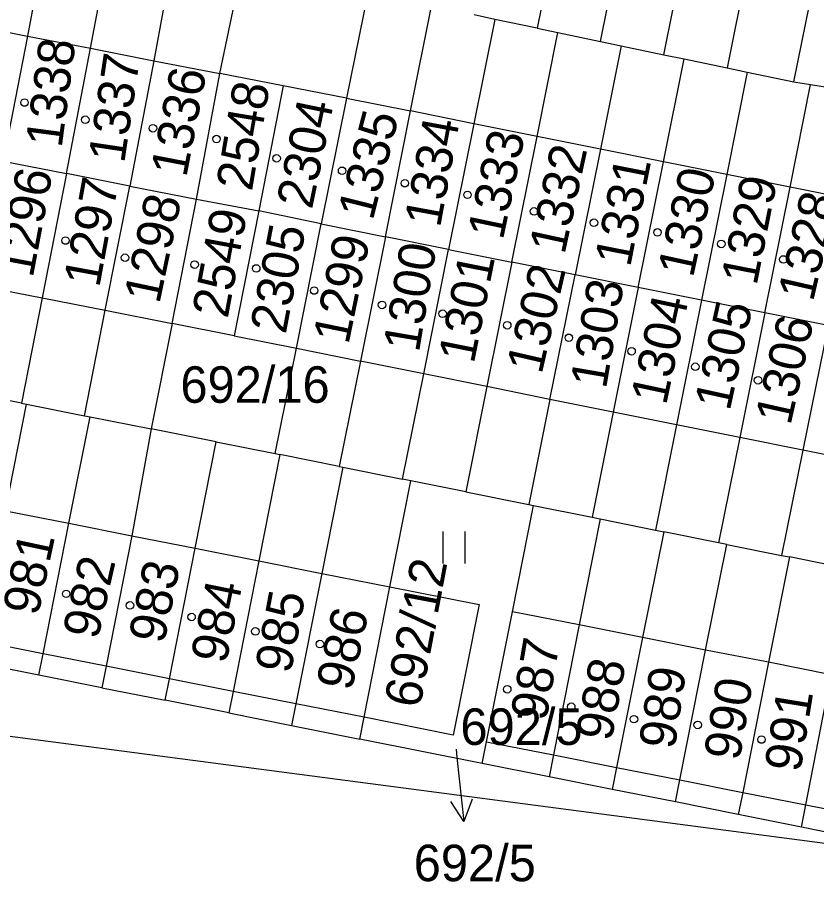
# Model space of a CAD drawing. Extents: x -735249 to -729401, y -1124843 to -1121828.
# Drawn here: x -734390.58 to -734353.35, y -1123697.54 to -1123657.27 of the extents above; entities that cross this region are included whole.
import ezdxf

# ---------------------------------------------------------------- set-up
doc = ezdxf.new("R2010")
doc.units = 0
for name, color, linetype in [('Vrstva 1', 7, 'Continuous'), ('Vrstva 16', 7, 'Continuous'), ('Vrstva 18', 7, 'Continuous'), ('Vrstva 19', 7, 'Continuous'), ('Vrstva 25', 7, 'Continuous'), ('Vrstva 4', 7, 'Continuous')]:
    doc.layers.add(name, color=color, linetype=linetype)

msp = doc.modelspace()

# ---------------------------------------------------------------- linework, layer by layer
at = {"layer": 'Vrstva 1'}
for points in [[(-734389.18, -1123653.22), (-734390.1, -1123658.14)], [(-734365.47, -1123653.33), (-734366.37, -1123657.78)], [(-734387.16, -1123658.71), (-734386.24, -1123653.79)], [(-734363.41, -1123658.4), (-734362.51, -1123653.93)], [(-734383.31, -1123654.37), (-734384.22, -1123659.29)], [(-734360.47, -1123659.01), (-734359.56, -1123654.53)], [(-734381.14, -1123659.89), (-734380.12, -1123654.98)], [(-734356.61, -1123655.12), (-734357.52, -1123659.63)], [(-734354.41, -1123660.28), (-734353.5, -1123655.75)], [(-734374.25, -1123656.13), (-734375.24, -1123661.04)], [(-734372.26, -1123661.63), (-734371.29, -1123656.75)], [(-734368.33, -1123657.37), (-734369.3, -1123657.16)], [(-734368.33, -1123657.37), (-734369.31, -1123662.23)], [(-734366.37, -1123657.78), (-734368.33, -1123657.37)], [(-734366.37, -1123657.78), (-734365.4, -1123657.98)], [(-734366.37, -1123662.82), (-734365.4, -1123657.98)], [(-734365.4, -1123657.98), (-734363.41, -1123658.4)], [(-734390.1, -1123658.14), (-734391.24, -1123663.97)], [(-734388.28, -1123664.55), (-734387.16, -1123658.71)], [(-734362.45, -1123658.6), (-734363.42, -1123663.41)], [(-734363.41, -1123658.4), (-734362.45, -1123658.6)], [(-734362.45, -1123658.6), (-734360.47, -1123659.01)], [(-734360.47, -1123659.01), (-734359.52, -1123659.21)], [(-734384.22, -1123659.29), (-734385.34, -1123665.13)], [(-734360.48, -1123664), (-734359.52, -1123659.21)], [(-734359.52, -1123659.21), (-734357.52, -1123659.63)], [(-734382.23, -1123665.74), (-734381.14, -1123659.89)], [(-734378.19, -1123660.46), (-734381.14, -1123659.89)], [(-734356.59, -1123659.82), (-734357.54, -1123664.59)], [(-734357.52, -1123659.63), (-734356.59, -1123659.82)], [(-734356.59, -1123659.82), (-734354.41, -1123660.28)], [(-734354.59, -1123665.18), (-734353.63, -1123660.4)], [(-734354.41, -1123660.28), (-734353.63, -1123660.4)], [(-734353.63, -1123660.4), (-734350.66, -1123660.87)], [(-734378.19, -1123660.46), (-734379.33, -1123666.29)], [(-734375.24, -1123661.04), (-734378.19, -1123660.46)], [(-734375.24, -1123661.04), (-734376.42, -1123666.89)], [(-734373.43, -1123667.49), (-734372.26, -1123661.63)], [(-734369.31, -1123662.23), (-734370.49, -1123668.08)], [(-734367.54, -1123668.68), (-734366.37, -1123662.82)], [(-734363.42, -1123663.41), (-734364.6, -1123669.27)], [(-734391.24, -1123663.97), (-734388.28, -1123664.55)], [(-734361.66, -1123669.86), (-734360.48, -1123664)], [(-734388.28, -1123664.55), (-734389.42, -1123670.34)], [(-734385.34, -1123665.13), (-734388.28, -1123664.55)], [(-734357.54, -1123664.59), (-734358.71, -1123670.45)], [(-734386.48, -1123670.92), (-734385.34, -1123665.13)], [(-734385.34, -1123665.13), (-734382.23, -1123665.74)], [(-734355.77, -1123671.04), (-734354.59, -1123665.18)], [(-734383.37, -1123671.53), (-734382.23, -1123665.74)], [(-734382.23, -1123665.74), (-734379.33, -1123666.29)], [(-734379.33, -1123666.29), (-734380.47, -1123672.11)], [(-734376.42, -1123666.89), (-734379.33, -1123666.29)], [(-734377.58, -1123672.69), (-734376.42, -1123666.89)], [(-734376.42, -1123666.89), (-734373.43, -1123667.49)], [(-734373.43, -1123667.49), (-734374.6, -1123673.29)], [(-734370.49, -1123668.08), (-734373.43, -1123667.49)], [(-734371.65, -1123673.88), (-734370.49, -1123668.08)], [(-734370.49, -1123668.08), (-734367.54, -1123668.68)], [(-734367.54, -1123668.68), (-734368.71, -1123674.47)], [(-734364.6, -1123669.27), (-734367.54, -1123668.68)], [(-734365.77, -1123675.07), (-734364.6, -1123669.27)], [(-734361.66, -1123669.86), (-734364.6, -1123669.27)], [(-734361.66, -1123669.86), (-734362.82, -1123675.66)], [(-734358.71, -1123670.45), (-734361.66, -1123669.86)], [(-734389.42, -1123670.34), (-734390.38, -1123675.25)], [(-734358.71, -1123670.45), (-734359.88, -1123676.25)], [(-734355.77, -1123671.04), (-734358.71, -1123670.45)], [(-734387.45, -1123675.83), (-734386.48, -1123670.92)], [(-734355.77, -1123671.04), (-734356.93, -1123676.84)], [(-734352.82, -1123671.63), (-734355.77, -1123671.04)], [(-734383.37, -1123671.53), (-734384.34, -1123676.44)], [(-734380.47, -1123672.11), (-734383.37, -1123671.53)], [(-734352.82, -1123671.63), (-734353.99, -1123677.43)], [(-734380.47, -1123672.11), (-734377.58, -1123672.69)], [(-734378.57, -1123677.6), (-734377.58, -1123672.69)], [(-734374.6, -1123673.29), (-734375.58, -1123678.2)], [(-734372.64, -1123678.79), (-734371.65, -1123673.88)], [(-734368.71, -1123674.47), (-734369.69, -1123679.38)], [(-734390.38, -1123675.25), (-734393.04, -1123674.72)], [(-734391.12, -1123680.26), (-734390.14, -1123675.3)], [(-734390.38, -1123675.25), (-734390.14, -1123675.3)], [(-734390.14, -1123675.3), (-734387.45, -1123675.83)], [(-734365.77, -1123675.07), (-734366.75, -1123679.97)], [(-734362.82, -1123675.66), (-734363.81, -1123680.56)], [(-734388.17, -1123680.84), (-734387.19, -1123675.88)], [(-734387.45, -1123675.83), (-734387.19, -1123675.88)], [(-734387.19, -1123675.88), (-734384.34, -1123676.44)], [(-734384.34, -1123676.44), (-734385.24, -1123681.43)], [(-734381.31, -1123677.05), (-734384.34, -1123676.44)], [(-734359.88, -1123676.25), (-734360.86, -1123681.16)], [(-734356.93, -1123676.84), (-734357.92, -1123681.75)], [(-734382.29, -1123682.01), (-734381.31, -1123677.05)], [(-734381.31, -1123677.05), (-734378.57, -1123677.6)], [(-734378.35, -1123677.64), (-734379.33, -1123682.6)], [(-734378.57, -1123677.6), (-734378.35, -1123677.64)], [(-734375.58, -1123678.2), (-734378.35, -1123677.64)], [(-734353.99, -1123677.43), (-734354.98, -1123682.34)], [(-734375.41, -1123678.23), (-734376.39, -1123683.18)], [(-734375.58, -1123678.2), (-734375.41, -1123678.23)], [(-734375.41, -1123678.23), (-734372.64, -1123678.79)], [(-734373.23, -1123683.81), (-734372.25, -1123678.87)], [(-734372.25, -1123678.87), (-734372.64, -1123678.79)], [(-734369.69, -1123679.38), (-734372.25, -1123678.87)], [(-734369.69, -1123679.38), (-734366.75, -1123679.97)], [(-734367.52, -1123684.97), (-734366.54, -1123680.01)], [(-734366.75, -1123679.97), (-734366.54, -1123680.01)], [(-734366.54, -1123680.01), (-734363.81, -1123680.56)], [(-734389.37, -1123686.92), (-734388.17, -1123680.84)], [(-734363.43, -1123680.64), (-734364.41, -1123685.58)], [(-734363.81, -1123680.56), (-734363.43, -1123680.64)], [(-734363.43, -1123680.64), (-734360.86, -1123681.16)], [(-734360.47, -1123681.24), (-734361.46, -1123686.17)], [(-734360.86, -1123681.16), (-734360.47, -1123681.24)], [(-734357.92, -1123681.75), (-734360.47, -1123681.24)], [(-734460.54, -1123681.62), (-734345.29, -1123696.75)], [(-734385.24, -1123681.43), (-734386.44, -1123687.5)], [(-734357.54, -1123681.83), (-734357.92, -1123681.75)], [(-734383.49, -1123688.09), (-734382.29, -1123682.01)], [(-734358.52, -1123686.75), (-734357.54, -1123681.83)], [(-734357.54, -1123681.83), (-734354.98, -1123682.34)], [(-734354.62, -1123682.41), (-734355.59, -1123687.32)], [(-734354.98, -1123682.34), (-734354.62, -1123682.41)], [(-734352.03, -1123682.93), (-734354.62, -1123682.41)], [(-734379.33, -1123682.6), (-734380.53, -1123688.68)], [(-734376.39, -1123683.18), (-734377.6, -1123689.26)], [(-734374.43, -1123689.88), (-734373.23, -1123683.81)], [(-734373.23, -1123683.81), (-734369.07, -1123684.63)], [(-734369.07, -1123684.63), (-734370.27, -1123690.71)], [(-734368.72, -1123691.03), (-734367.52, -1123684.97)], [(-734364.41, -1123685.58), (-734365.61, -1123691.64)], [(-734361.46, -1123686.17), (-734362.67, -1123692.22)], [(-734389.57, -1123687.92), (-734389.37, -1123686.92)], [(-734359.72, -1123692.8), (-734358.52, -1123686.75)], [(-734389.57, -1123687.92), (-734392.52, -1123687.33)], [(-734355.59, -1123687.32), (-734356.79, -1123693.38)], [(-734386.44, -1123687.5), (-734386.64, -1123688.51)], [(-734386.64, -1123688.51), (-734389.57, -1123687.92)], [(-734383.69, -1123689.09), (-734383.49, -1123688.09)], [(-734353.86, -1123693.96), (-734352.67, -1123687.9)], [(-734386.64, -1123688.51), (-734383.69, -1123689.09)], [(-734380.53, -1123688.68), (-734380.73, -1123689.68)], [(-734380.73, -1123689.68), (-734383.69, -1123689.09)], [(-734377.6, -1123689.26), (-734377.8, -1123690.27)], [(-734380.73, -1123689.68), (-734377.8, -1123690.27)], [(-734374.63, -1123690.9), (-734374.43, -1123689.88)], [(-734370.27, -1123690.71), (-734374.43, -1123689.88)], [(-734377.8, -1123690.27), (-734374.63, -1123690.9)], [(-734368.92, -1123692.04), (-734374.63, -1123690.9)], [(-734368.92, -1123692.04), (-734368.72, -1123691.03)], [(-734365.61, -1123691.64), (-734365.81, -1123692.66)], [(-734365.81, -1123692.66), (-734368.92, -1123692.04)], [(-734362.67, -1123692.22), (-734362.88, -1123693.25)], [(-734362.88, -1123693.25), (-734365.81, -1123692.66)], [(-734359.93, -1123693.83), (-734359.72, -1123692.8)], [(-734359.93, -1123693.83), (-734362.88, -1123693.25)], [(-734356.79, -1123693.38), (-734357, -1123694.42)], [(-734357, -1123694.42), (-734359.93, -1123693.83)], [(-734354.06, -1123695), (-734353.86, -1123693.96)], [(-734354.06, -1123695), (-734357, -1123694.42)], [(-734351.15, -1123695.59), (-734354.06, -1123695)]]:
    msp.add_lwpolyline(points, dxfattribs=at)
at = {"layer": 'Vrstva 16'}
msp.add_lwpolyline([(-734370.14, -1123691.37), (-734370.1, -1123691.76)], dxfattribs=at)
at = {"layer": 'Vrstva 25'}
for points in [[(-734370.747, -1123682.725), (-734370.747, -1123681.225)], [(-734369.713, -1123682.725), (-734369.713, -1123681.225)], [(-734370.1, -1123691.76), (-734369.787, -1123694.743)], [(-734369.394, -1123693.696), (-734369.787, -1123694.743), (-734370.388, -1123693.801)]]:
    msp.add_lwpolyline(points, dxfattribs=at)
for centre in [(-734390.24, -1123661.24), (-734387.41, -1123662.04), (-734384.26, -1123662.44), (-734381.3, -1123662.94), (-734378.5, -1123663.84), (-734375.45, -1123664.42), (-734372.53, -1123665), (-734369.61, -1123665.54), (-734366.51, -1123666.31), (-734363.72, -1123666.84), (-734360.76, -1123667.29), (-734388.33, -1123667.67), (-734357.79, -1123667.83), (-734385.56, -1123668.47), (-734354.9, -1123668.55), (-734382.32, -1123668.79), (-734379.45, -1123668.97), (-734376.75, -1123670), (-734373.59, -1123670.67), (-734370.77, -1123671.08), (-734367.76, -1123671.62), (-734364.89, -1123672.2), (-734361.97, -1123672.83), (-734359, -1123673.55), (-734356.08, -1123674.18), (-734388.3, -1123684.13), (-734385.33, -1123684.67), (-734382.46, -1123685.21), (-734379.49, -1123685.88), (-734376.48, -1123686.47), (-734367.76, -1123688.58), (-734364.78, -1123689.39), (-734361.86, -1123689.97), (-734358.89, -1123690.24), (-734355.92, -1123690.92)]:
    msp.add_circle(centre, 0.175, dxfattribs=at)
at = {"layer": 'Vrstva 4'}
for points in [[(-734393.03, -1123657.56), (-734390.1, -1123658.14)], [(-734390.1, -1123658.14), (-734387.16, -1123658.71)], [(-734387.16, -1123658.71), (-734384.22, -1123659.29)], [(-734384.22, -1123659.29), (-734381.14, -1123659.89)], [(-734375.24, -1123661.04), (-734372.26, -1123661.63)], [(-734369.31, -1123662.23), (-734372.26, -1123661.63)], [(-734366.37, -1123662.82), (-734369.31, -1123662.23)], [(-734363.42, -1123663.41), (-734366.37, -1123662.82)], [(-734360.48, -1123664), (-734363.42, -1123663.41)], [(-734357.54, -1123664.59), (-734360.48, -1123664)], [(-734354.59, -1123665.18), (-734357.54, -1123664.59)], [(-734351.65, -1123665.77), (-734354.59, -1123665.18)], [(-734392.38, -1123669.76), (-734389.42, -1123670.34)], [(-734389.42, -1123670.34), (-734386.48, -1123670.92)], [(-734386.48, -1123670.92), (-734383.37, -1123671.53)], [(-734377.58, -1123672.69), (-734374.6, -1123673.29)], [(-734371.65, -1123673.88), (-734374.6, -1123673.29)], [(-734368.71, -1123674.47), (-734371.65, -1123673.88)], [(-734365.77, -1123675.07), (-734368.71, -1123674.47)], [(-734362.82, -1123675.66), (-734365.77, -1123675.07)], [(-734359.88, -1123676.25), (-734362.82, -1123675.66)], [(-734356.93, -1123676.84), (-734359.88, -1123676.25)], [(-734353.99, -1123677.43), (-734356.93, -1123676.84)], [(-734351.05, -1123678.02), (-734353.99, -1123677.43)], [(-734391.12, -1123680.26), (-734388.17, -1123680.84)], [(-734388.17, -1123680.84), (-734385.24, -1123681.43)], [(-734385.24, -1123681.43), (-734382.29, -1123682.01)], [(-734382.29, -1123682.01), (-734379.33, -1123682.6)], [(-734379.33, -1123682.6), (-734376.39, -1123683.18)], [(-734376.39, -1123683.18), (-734373.23, -1123683.81)], [(-734364.41, -1123685.58), (-734367.52, -1123684.97)], [(-734361.46, -1123686.17), (-734364.41, -1123685.58)], [(-734358.52, -1123686.75), (-734361.46, -1123686.17)], [(-734389.37, -1123686.92), (-734392.32, -1123686.34)], [(-734386.44, -1123687.5), (-734389.37, -1123686.92)], [(-734355.59, -1123687.32), (-734358.52, -1123686.75)], [(-734352.67, -1123687.9), (-734355.59, -1123687.32)], [(-734383.49, -1123688.09), (-734386.44, -1123687.5)], [(-734380.53, -1123688.68), (-734383.49, -1123688.09)], [(-734377.6, -1123689.26), (-734380.53, -1123688.68)], [(-734374.43, -1123689.88), (-734377.6, -1123689.26)], [(-734368.72, -1123691.03), (-734365.61, -1123691.64)], [(-734365.61, -1123691.64), (-734362.67, -1123692.22)], [(-734362.67, -1123692.22), (-734359.72, -1123692.8)], [(-734359.72, -1123692.8), (-734356.79, -1123693.38)], [(-734356.79, -1123693.38), (-734353.86, -1123693.96)], [(-734353.86, -1123693.96), (-734350.94, -1123694.54)]]:
    msp.add_lwpolyline(points, dxfattribs=at)

# ---------------------------------------------------------------- texts
at = {"layer": 'Vrstva 16'}
msp.add_text('692/5', height=1.7, dxfattribs=at).set_placement((-734372.116, -1123697.52))
at = {"layer": 'Vrstva 18'}
for s, p in [('692/16', (-734382.98, -1123675.23)), ('692/5', (-734369.94, -1123691.17))]:
    msp.add_text(s, height=1.7, dxfattribs=at).set_placement(p)
msp.add_text('692/12', height=1.7, rotation=79.3006, dxfattribs=at).set_placement((-734371.829, -1123689.507))
at = {"layer": 'Vrstva 19'}
for s, rotation, p in [('1338', 82.5007, (-734388.512, -1123663.386)), ('1337', 81.5006, (-734385.598, -1123664.103)), ('1336', 79.1006, (-734382.708, -1123664.766)), ('2548', 80.4006, (-734379.653, -1123665.41)), ('2304', 78.4006, (-734376.855, -1123666.254)), ('1335', 75.9006, (-734374.025, -1123666.778)), ('1334', 79.6006, (-734370.89, -1123667.108)), ('1333', 78.1006, (-734367.964, -1123667.684)), ('1332', 77.8006, (-734365.093, -1123668.363)), ('1296', 79.3006, (-734389.859, -1123669.447)), ('1331', 78.8006, (-734362.037, -1123668.945)), ('1330', 77.7006, (-734359.112, -1123669.442)), ('1297', 79.6006, (-734386.76, -1123669.898)), ('1329', 78.9006, (-734356.147, -1123669.806)), ('1298', 78.1006, (-734383.964, -1123670.664)), ('1328', 77.1006, (-734353.52, -1123670.561)), ('2549', 79.5006, (-734380.78, -1123671.337)), ('2305', 79.2006, (-734378.078, -1123672.067)), ('1299', 78.4006, (-734375.155, -1123672.554)), ('1300', 80.5006, (-734371.874, -1123672.92)), ('1301', 78.7006, (-734369.316, -1123673.445)), ('1302', 77.0006, (-734366.159, -1123673.941)), ('1303', 80.3006, (-734363.163, -1123674.62)), ('1304', 78.0006, (-734360.364, -1123675.383)), ('1305', 77.6006, (-734357.402, -1123675.652)), ('1306', 77.4006, (-734354.571, -1123676.322)), ('981', 77.9006, (-734389.613, -1123685.203)), ('982', 77.2006, (-734386.83, -1123686.311)), ('983', 78.4006, (-734383.745, -1123686.504)), ('984', 78.4006, (-734380.855, -1123687.434)), ('985', 79.3006, (-734377.849, -1123687.897)), ('986', 77.7006, (-734375.012, -1123688.702)), ('987', 80.3006, (-734365.943, -1123690.1)), ('988', 79.6006, (-734362.91, -1123691.048)), ('989', 81.8007, (-734359.959, -1123691.414)), ('990', 80.4006, (-734356.943, -1123691.95)), ('991', 80.8006, (-734354.115, -1123692.491))]:
    msp.add_text(s, height=1.7, rotation=rotation, dxfattribs=at).set_placement(p)

doc.saveas('drawing.dxf')
